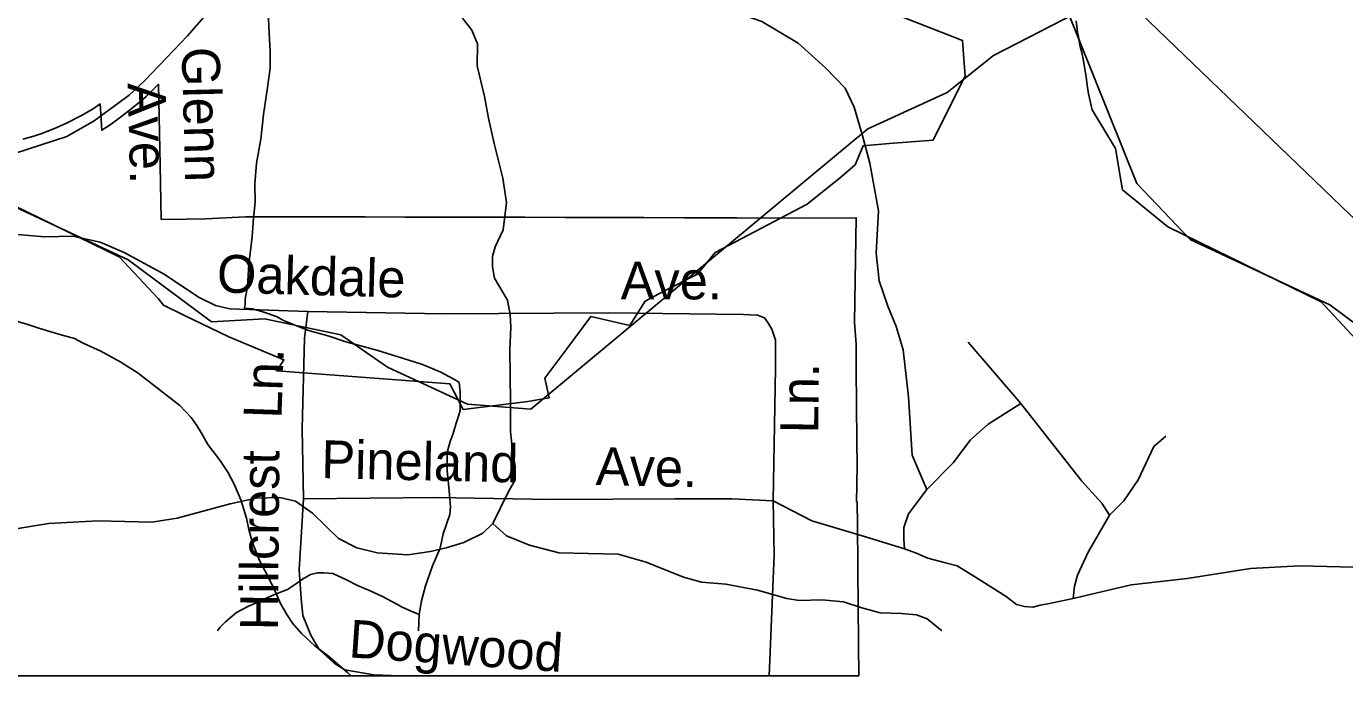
# Model space of a CAD drawing. Extents: x 2169602 to 2449496, y 721995 to 810662.
# Drawn here: x 2406538 to 2409846, y 758895 to 760525 of the extents above; entities that cross this region are included whole.
import ezdxf

# ---------------------------------------------------------------- set-up
doc = ezdxf.new("R2010")
doc.units = 0
doc.layers.add('Default', color=7, linetype='Continuous')

msp = doc.modelspace()

# ---------------------------------------------------------------- linework, layer by layer
at = {"layer": 'Default'}
for p, q in [((2409033.4, 759578.3), (2408901.7, 759732.2)), ((2397432.6, 758895), (2408626.7, 758895)), ((2397432.6, 758895), (2408626.7, 758895))]:
    msp.add_line(p, q, dxfattribs=at)
for points in [[(2410998.9, 759007.9), (2409859, 760053.1), (2407211.5, 762601.4), (2405778.5, 763946.8), (2405684, 764042.1), (2405083.2, 764574.5), (2404665, 764982.2), (2402074.2, 767418.4), (2399573.8, 769793.5), (2395074.1, 774085.3)], [(2410018.2, 759670.8), (2409809.2, 759826), (2409458.2, 759990.6), (2409324.3, 760131.1), (2409146.3, 760574.3), (2408989.8, 760860.1), (2408952.4, 760898.4), (2408928.3, 760940.8), (2408911.7, 760988.2), (2408882.6, 761022.3), (2408826, 761056.4), (2408766.1, 761127.1), (2408746.2, 761152), (2408650.3, 761388.1), (2408366.3, 761626.8), (2408080.2, 762114.8), (2408038.2, 762141.9), (2407622.4, 762088.1), (2407505.3, 762156.1), (2407412.4, 762279.3), (2407136.4, 762527.7), (2407028.3, 762526.6)], [(2410810.9, 761741.8), (2410765.4, 761721.1), (2410590.3, 761603.3), (2410424.4, 761534.4), (2410258.4, 761350.9), (2410135.3, 761159.9), (2409836.4, 760949.4), (2409545.4, 760820.9), (2409404.3, 760679.4), (2408964.5, 760452.2), (2408848.4, 760359.5), (2408649.3, 760268.4), (2408506.2, 760149.3)], [(2406504.7, 760076.8), (2406771.2, 759946.4), (2406868.7, 759841.9), (2406882.4, 759825.4), (2406933.4, 759800.6), (2407046.2, 759745.9), (2407122.4, 759714), (2407184.2, 759687.8), (2407166.4, 759660.7), (2407600.7, 759627.8), (2407634.4, 759563.4), (2407796.2, 759583.8), (2407849.7, 759592.6), (2407838.9, 759642.3), (2407893.9, 759715.9), (2407954.4, 759796.9), (2407965.2, 759794.5), (2408052.7, 759774.5), (2408067.7, 759798.7), (2408090.7, 759835.8), (2408136.2, 759859.3), (2408221.9, 759903.6), (2408266.4, 759957.6), (2408497.4, 760078.9), (2408581.7, 760147.1), (2408617.7, 760177.6), (2408637.7, 760225.8), (2408703.2, 760231.1), (2408813.4, 760240), (2408893.7, 760400.9), (2408890.7, 760443.6), (2408887.4, 760490.3), (2407361.7, 761087.4)], [(2406504.7, 760076.8), (2406771.2, 759946.4), (2406868.7, 759841.9), (2406882.4, 759825.4), (2406933.4, 759800.6), (2407046.2, 759745.9), (2407122.4, 759714), (2407184.2, 759687.8), (2407166.4, 759660.7), (2407600.7, 759627.8), (2407634.4, 759563.4), (2407796.2, 759583.8), (2407849.7, 759592.6), (2407838.9, 759642.3), (2407893.9, 759715.9), (2407954.4, 759796.9), (2407965.2, 759794.5), (2408052.7, 759774.5), (2408067.7, 759798.7), (2408090.7, 759835.8), (2408136.2, 759859.3), (2408221.9, 759903.6), (2408266.4, 759957.6), (2408497.4, 760078.9), (2408581.7, 760147.1), (2408617.7, 760177.6), (2408637.7, 760225.8), (2408703.2, 760231.1), (2408813.4, 760240), (2408893.7, 760400.9), (2408890.7, 760443.6), (2408887.4, 760490.3), (2407361.7, 761087.4)], [(2408063.6, 760644.7), (2408068.7, 760618.2), (2408082.3, 760601.1), (2408106.3, 760592.6), (2408226, 760584), (2408299.6, 760566.9), (2408383.4, 760537.8), (2408474.9, 760483.1), (2408543.3, 760421.5), (2408592.9, 760370.2), (2408615.2, 760322.3), (2408635.7, 760253.9), (2408654.5, 760182.1), (2408675.9, 760062.3), (2408670.8, 759956.3), (2408677.6, 759886.2), (2408699.8, 759822.9), (2408720.4, 759771.5), (2408738.3, 759713.4), (2408752, 759595.4), (2408760.6, 759448.3), (2408780.2, 759403.8), (2408797.3, 759362.7)], [(2407007.2, 760574.9), (2406942.3, 760501.7), (2406889.9, 760446.8), (2406835, 760389.4), (2406796, 760352.8), (2406707.8, 760288), (2406639.6, 760248.9), (2406477.4, 760196.5)], [(2407145.2, 760562.2), (2407147.2, 760508.3), (2407149.7, 760462.1), (2407150.1, 760420.3), (2407142.3, 760366.3), (2407132.9, 760304.1), (2407126.7, 760242.1), (2407115.4, 760182.2), (2407111.5, 760130), (2407111.9, 760084.1), (2407108.2, 760044.1), (2407104.3, 759998.1), (2407100.5, 759962.1), (2407096.4, 759929.9), (2407094.9, 759900.1), (2407092.7, 759872.1), (2407086.9, 759840.1), (2407087.1, 759827.9), (2407085.5, 759818)], [(2407708.4, 759277.2), (2407746, 759354.1), (2407764.8, 759386.6), (2407764.8, 759420.8), (2407758, 759460.2), (2407752.8, 759508.1), (2407752.8, 759583.3), (2407751.1, 759713.3), (2407753.7, 759769.8), (2407752, 759802.3), (2407745.1, 759838.2), (2407712.6, 759892.9), (2407707.5, 759922), (2407707.5, 759947.7), (2407714.4, 759971.6), (2407734.9, 760014.4), (2407742.6, 760082.8), (2407734, 760144.4), (2407711.8, 760231.6), (2407698.1, 760294.9), (2407687.8, 760349.6), (2407669, 760426.6), (2407669.9, 760481.3), (2407656.2, 760515.5), (2407632.3, 760546.3)], [(2409172.5, 760539.4), (2409175.7, 760510.6), (2409178, 760498.9), (2409181.7, 760478.6), (2409186.2, 760460.1), (2409190.2, 760443), (2409193.2, 760424.2), (2409197.2, 760398), (2409200.7, 760371.7), (2409203, 760356), (2409212.5, 760316), (2409270.7, 760218.6), (2409285, 760134.4), (2409288.2, 760114.6)], [(2409172.5, 760539.4), (2409175.7, 760510.6), (2409178, 760498.9), (2409181.7, 760478.6), (2409186.2, 760460.1), (2409190.2, 760443), (2409193.2, 760424.2), (2409197.2, 760398), (2409200.7, 760371.7), (2409203, 760356), (2409212.5, 760316), (2409270.7, 760218.6), (2409285, 760134.4), (2409288.2, 760114.6)], [(2408626.7, 758895), (2408626, 758974), (2408625.2, 759073.8), (2408624.7, 759158.1), (2408624.5, 759173.9), (2408623.7, 759272.2), (2408622.7, 759331.9), (2408621, 759331.9), (2408621.7, 759372.9), (2408622.7, 759427.1), (2408622.2, 759479.8), (2408621.2, 759579.9), (2408620.5, 759661.2), (2408620.2, 759680), (2408620, 759727.4), (2408616.2, 759781.9), (2408620.5, 760044.9), (2408372.2, 760043.6), (2408320.5, 760044.8), (2408288.5, 760044.6), (2408285.5, 760044.6), (2408187.5, 760044.9), (2408087, 760045.3), (2407988, 760045.7), (2407946, 760045.8), (2407889.2, 760045.9), (2407788.7, 760046.1), (2407689, 760046.3), (2407588, 760046.5), (2407491, 760046.7), (2407487.7, 760046.7), (2407388, 760046.8), (2407288, 760046.9), (2407188, 760047), (2407088.2, 760047.1), (2406988.7, 760042.2), (2406939, 760041.7), (2406876.7, 760040.7), (2406873.7, 760177.3), (2406869.2, 760380.1), (2406839, 760349.7), (2406825, 760337.9), (2406797, 760314.6), (2406777.2, 760299.6), (2406751.2, 760279.9), (2406727.2, 760264.7), (2406723.2, 760330.7), (2406705.7, 760318.3), (2406674.5, 760301.1), (2406637, 760281.6), (2406608.5, 760269.1), (2406577.2, 760256.6), (2406556.5, 760249.5), (2406529, 760241.9)], [(2408626.7, 758895), (2408626, 758974), (2408625.2, 759073.8), (2408624.7, 759158.1), (2408624.5, 759173.9), (2408623.7, 759272.2), (2408622.7, 759331.9), (2408621, 759331.9), (2408621.7, 759372.9), (2408622.7, 759427.1), (2408622.2, 759479.8), (2408621.2, 759579.9), (2408620.5, 759661.2), (2408620.2, 759680), (2408620, 759727.4), (2408616.2, 759781.9), (2408620.5, 760044.9), (2408372.2, 760043.6), (2408320.5, 760044.8), (2408288.5, 760044.6), (2408285.5, 760044.6), (2408187.5, 760044.9), (2408087, 760045.3), (2407988, 760045.7), (2407946, 760045.8), (2407889.2, 760045.9), (2407788.7, 760046.1), (2407689, 760046.3), (2407588, 760046.5), (2407491, 760046.7), (2407487.7, 760046.7), (2407388, 760046.8), (2407288, 760046.9), (2407188, 760047), (2407088.2, 760047.1), (2406988.7, 760042.2), (2406939, 760041.7), (2406876.7, 760040.7), (2406873.7, 760177.3), (2406869.2, 760380.1), (2406839, 760349.7), (2406825, 760337.9), (2406797, 760314.6), (2406777.2, 760299.6), (2406751.2, 760279.9), (2406727.2, 760264.7), (2406723.2, 760330.7), (2406705.7, 760318.3), (2406674.5, 760301.1), (2406637, 760281.6), (2406608.5, 760269.1), (2406577.2, 760256.6), (2406556.5, 760249.5), (2406529, 760241.9)], [(2407244.2, 759809.2), (2407048.4, 759816), (2407012.4, 759824.6), (2406969.7, 759845.1), (2406884.1, 759903.3), (2406783.2, 759958), (2406723.4, 759983.6), (2406654.9, 759999), (2406584.8, 759997.3), (2406514.7, 760002.5), (2406461.7, 760004.2), (2406444.6, 760012.7), (2406420.6, 760035), (2406401.8, 760057.2), (2406384.7, 760113.6), (2406372.7, 760139.3), (2406362.4, 760161.5)], [(2408506.2, 760149.3), (2407803.5, 759564), (2407645.4, 759577.1), (2407444.4, 759669.7), (2407327.3, 759750.8), (2407135.4, 759790.8), (2407002.3, 759783.7), (2406793.4, 759938.8), (2406442.3, 760103.5)], [(2409288.2, 760114.6), (2409402, 760022), (2409520.5, 759963.9), (2409787, 759833.6), (2409884.5, 759729.1)], [(2409288.2, 760114.6), (2409402, 760022), (2409520.5, 759963.9), (2409787, 759833.6), (2409884.5, 759729.1)], [(2407085.5, 759818), (2407105.6, 759816.2), (2407131.4, 759808.2), (2407165.5, 759796.6), (2407183.5, 759786.6), (2407243.6, 759762.8), (2407297.7, 759747.4), (2407339.5, 759733.4), (2407373.6, 759723.7), (2407420.1, 759711.8), (2407481.8, 759692.3), (2407531.9, 759676.7), (2407577.8, 759656.8), (2407618, 759635.3), (2407624.2, 759631.1)], [(2407244.2, 759809.2), (2407235.7, 759742.5), (2407230.5, 759515), (2407233.1, 759338.8)], [(2408411.6, 759333.7), (2408417.6, 759667.2), (2408417.6, 759737.3), (2408409, 759764.7), (2408398.8, 759781.8), (2408390.2, 759793.8), (2408373.1, 759800.6), (2408337.2, 759802.3), (2407998.5, 759805.8), (2407585.4, 759804), (2407244.2, 759809.2)], [(2406492, 759790.9), (2406541.8, 759776.8), (2406572.2, 759767), (2406622.2, 759751.3), (2406658.5, 759741.8), (2406680.2, 759730), (2406724.5, 759709.9), (2406774.7, 759682.4), (2406818.6, 759654.7), (2406923.2, 759573.2), (2406951.3, 759543.4), (2406965.4, 759523.4), (2406977.3, 759503.7), (2406993.5, 759475.7), (2407023.5, 759435.9), (2407044, 759406), (2407060, 759374), (2407076.2, 759336.3), (2407090.7, 759290.3), (2407096.7, 759262.2), (2407105.1, 759228.5), (2407123.1, 759184.4), (2407143.2, 759146.4), (2407161.5, 759108.8), (2407175.8, 759076.6), (2407192, 759049), (2407206.2, 759027), (2407228.1, 759001), (2407262, 758969.5), (2407296.4, 758943.6), (2407344.8, 758901.8), (2407353.4, 758895)], [(2407523.5, 759048.9), (2407529.4, 759082.8), (2407539.3, 759120.7), (2407556.9, 759170.8), (2407576.6, 759214.8), (2407584.2, 759251), (2407600.4, 759299.3), (2407602, 759318.9), (2407599.8, 759349.2), (2407597.7, 759377.1), (2407593.6, 759409), (2407593.6, 759437), (2407595, 759459), (2407601.2, 759482.9), (2407608.8, 759503.2), (2407616.6, 759529.2), (2407622.5, 759547), (2407626.6, 759561), (2407626.4, 759585.4), (2407626.6, 759607.2), (2407624.2, 759631.1)], [(2408797.3, 759362.7), (2408864, 759429.5), (2408906.8, 759487.6), (2408951.3, 759526.9), (2409033.4, 759578.3)], [(2409033.4, 759578.3), (2409186.5, 759383.3), (2409236.9, 759328.5), (2409255.7, 759297.7)], [(2409255.7, 759297.7), (2409291.7, 759333.7), (2409327.6, 759386.7), (2409366.9, 759470.5), (2409397.7, 759496.2)], [(2406149.3, 759201.9), (2406294.6, 759236.1), (2406434.9, 759251.5), (2406594, 759277.2), (2406717.1, 759284), (2406853.1, 759280.6), (2406916.4, 759290.8), (2407049.8, 759326.8), (2407114.8, 759340.4), (2407173.8, 759342.2), (2407213.2, 759333.6), (2407255.9, 759302.8), (2407320.9, 759239.5), (2407367.1, 759215.6), (2407418.4, 759203.6), (2407495.4, 759198.5), (2407551.9, 759207), (2407591.2, 759215.6), (2407635.7, 759229.3), (2407683.6, 759253.2), (2407708.4, 759277.2)], [(2407475.6, 758895), (2407410.1, 758897.5), (2407337.4, 758909.5), (2407310.1, 758926.6), (2407272.4, 758960.8), (2407251.9, 758996.7), (2407231.4, 759046.3), (2407228, 759089.1), (2407222.8, 759160.9), (2407233.1, 759338.8)], [(2407233.1, 759338.8), (2407566.6, 759342.2), (2407855.7, 759337.1), (2408164.4, 759338.8), (2408308.1, 759338.8), (2408411.6, 759333.7)], [(2408797.3, 759362.7), (2408752, 759301.2), (2408740, 759267), (2408740, 759237.9), (2408741.7, 759213.9)], [(2408411.6, 759333.7), (2408414.2, 759198.5), (2408402.1, 758895)], [(2408741.7, 759213.9), (2408640.8, 759244.7), (2408509.1, 759284.1), (2408411.6, 759333.7)], [(2407708.4, 759277.2), (2407742.6, 759246.4), (2407800.7, 759222.4), (2407874.3, 759203.6), (2408023.1, 759200.2), (2408093.2, 759179.7), (2408187.3, 759142), (2408231.8, 759130.1), (2408293.4, 759124.9), (2408372.9, 759109.5), (2408446.4, 759089), (2408477.2, 759083.9), (2408533.7, 759085.6), (2408588.4, 759080.4), (2408634.6, 759065.1), (2408680.8, 759053.1), (2408733.8, 759051.4), (2408771.4, 759047.9), (2408798.8, 759037.7), (2408834.7, 759008.6), (2408835.4, 759007.9)], [(2409255.7, 759297.7), (2409202.7, 759205.4), (2409175.3, 759147.2), (2409168.5, 759119.9), (2409165.1, 759089.1)], [(2409165.1, 759089.1), (2409100.9, 759075.4), (2409082.1, 759072), (2409063.3, 759066.8), (2409042.8, 759068.5), (2409022.3, 759073.7), (2408996.6, 759094.2), (2408919.6, 759142.1), (2408873.4, 759171.2), (2408844.4, 759178), (2408799.9, 759190), (2408769.1, 759203.7), (2408741.7, 759213.9)], [(2409165.1, 759089.1), (2409310.5, 759123.3), (2409450.7, 759138.7), (2409609.8, 759164.3), (2409733, 759171.2), (2409869, 759167.7), (2409932.2, 759178), (2410065.7, 759213.9), (2410130.7, 759227.6), (2410189.7, 759229.3), (2410229, 759220.8), (2410271.8, 759190), (2410336.8, 759126.7), (2410383, 759102.7), (2410434.3, 759090.8), (2410511.2, 759085.6), (2410567.7, 759094.2), (2410607, 759102.7), (2410651.5, 759116.4), (2410699.4, 759140.4), (2410724.2, 759164.3)], [(2407017.4, 759007.9), (2407023.8, 759016.1), (2407037.9, 759030.2), (2407049.8, 759040.2), (2407065.6, 759054), (2407093.5, 759068.4), (2407117.5, 759078.6), (2407141.5, 759090.4), (2407171.6, 759102.9), (2407193.3, 759111), (2407213, 759125), (2407231.3, 759137.3), (2407251.2, 759149.3), (2407268.8, 759153.1), (2407285, 759153.5), (2407306.7, 759151.4), (2407341, 759135.7), (2407368.9, 759121.7), (2407401.1, 759107.9), (2407431.4, 759094), (2407467.3, 759074.4), (2407481.2, 759066.6), (2407503.4, 759056.8), (2407523.5, 759048.9)], [(2407521.8, 759007.9), (2407523.5, 759048.9)]]:
    msp.add_lwpolyline(points, dxfattribs=at)

# ---------------------------------------------------------------- texts
for s, rotation, p in [('Glenn', 271.4965, (2406927.8, 760472.5)), ('Ave.', 271.4965, (2406792.2, 760382.7)), ('Oakdale', 358.3543, (2407015.3, 759857.7)), ('Ave.', 0.0326, (2408029.2, 759839.8)), ('Ln.', 88.0359, (2407178, 759539.6)), ('Ln.', 89.3423, (2408525, 759503)), ('Pineland', 358.6861, (2407277.4, 759391.3)), ('Hillcrest', 89.5625, (2407169.4, 759008.6)), ('Ave.', 358.6861, (2407966.1, 759374)), ('Dogwood', 356.0599, (2407345.4, 758941.2))]:
    msp.add_text(s, height=95, rotation=rotation, dxfattribs=at).set_placement(p)

doc.saveas('drawing.dxf')
